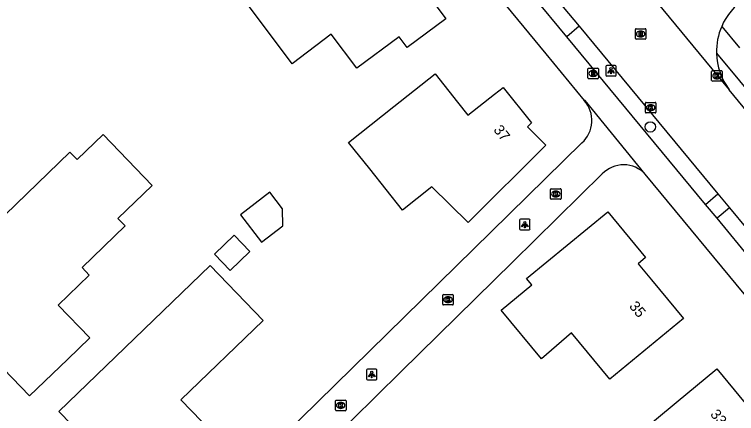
# Model space of a CAD drawing. Extents: x 157321 to 158827, y 386650 to 388532.
# Drawn here: x 158171.2 to 158239.7, y 387449.1 to 387487 of the extents above; entities that cross this region are included whole.
import ezdxf

# ---------------------------------------------------------------- set-up
doc = ezdxf.new("R2010")
doc.units = 0
for name, color, linetype in [('IMGEO_Boom', 7, 'Continuous'), ('IMGEO_Kolk', 7, 'Continuous'), ('IMGEO_Lichtpunt', 7, 'Continuous'), ('IMGEO_Muur', 7, 'Continuous'), ('IMGEO_Pand', 7, 'Continuous'), ('IMGEO_Pand_nummerreeks', 7, 'Continuous'), ('IMGEO_Rijbaan_lokaal_gesloten', 7, 'Continuous'), ('IMGEO_Rioolput', 7, 'Continuous'), ('IMGEO_Voetpad_open', 7, 'Continuous')]:
    doc.layers.add(name, color=color, linetype=linetype)

msp = doc.modelspace()

# ---------------------------------------------------------------- linework, layer by layer
at = {"layer": 'IMGEO_Boom'}
msp.add_circle((158231.54, 387476.295), 0.489, dxfattribs=at)
at = {"layer": 'IMGEO_Kolk'}
for p, q in [((158237.359, 387480.722), (158237.359, 387481.574)), ((158237.434, 387481.648), (158238.286, 387481.648)), ((158237.847, 387481.428), (158237.872, 387481.428)), ((158238.36, 387481.574), (158238.36, 387480.722)), ((158238.286, 387480.648), (158237.434, 387480.648)), ((158237.87, 387480.868), (158237.845, 387480.868)), ((158231.073, 387477.7), (158231.073, 387478.552)), ((158231.148, 387478.626), (158232, 387478.626)), ((158232.074, 387478.552), (158232.074, 387477.7)), ((158231.584, 387477.846), (158231.559, 387477.846)), ((158231.561, 387478.406), (158231.586, 387478.406)), ((158232, 387477.626), (158231.148, 387477.626)), ((158222.072, 387469.502), (158222.072, 387470.354)), ((158222.147, 387470.428), (158222.999, 387470.428)), ((158223.073, 387470.354), (158223.073, 387469.502)), ((158222.583, 387469.648), (158222.558, 387469.648)), ((158222.56, 387470.208), (158222.585, 387470.208)), ((158222.999, 387469.428), (158222.147, 387469.428)), ((158211.848, 387459.463), (158211.848, 387460.315)), ((158211.923, 387460.389), (158212.775, 387460.389)), ((158212.336, 387460.169), (158212.361, 387460.169)), ((158212.849, 387460.315), (158212.849, 387459.463)), ((158212.775, 387459.389), (158211.923, 387459.389)), ((158212.359, 387459.609), (158212.334, 387459.609)), ((158201.668, 387449.424), (158201.668, 387450.276)), ((158201.743, 387450.35), (158202.595, 387450.35)), ((158202.156, 387450.13), (158202.181, 387450.13)), ((158202.669, 387450.276), (158202.669, 387449.424)), ((158202.595, 387449.35), (158201.743, 387449.35)), ((158202.179, 387449.57), (158202.154, 387449.57))]:
    msp.add_line(p, q, dxfattribs=at)
for points in [[(158237.359, 387480.722), (158237.359, 387481.574)], [(158237.434, 387481.648), (158238.286, 387481.648)], [(158237.68, 387481.348), (158237.803, 387481.348), (158237.803, 387481.197), (158237.933, 387481.348), (158238.097, 387481.348), (158237.951, 387481.197), (158238.104, 387480.948), (158237.952, 387480.948), (158237.867, 387481.112), (158237.803, 387481.045), (158237.803, 387480.948), (158237.68, 387480.948), (158237.68, 387481.348)], [(158238.36, 387481.574), (158238.36, 387480.722)], [(158238.286, 387480.648), (158237.434, 387480.648)], [(158231.073, 387477.7), (158231.073, 387478.552)], [(158231.148, 387478.626), (158232, 387478.626)], [(158232.074, 387478.552), (158232.074, 387477.7)], [(158231.394, 387478.326), (158231.517, 387478.326), (158231.517, 387478.175), (158231.647, 387478.326), (158231.811, 387478.326), (158231.665, 387478.175), (158231.818, 387477.926), (158231.666, 387477.926), (158231.581, 387478.09), (158231.517, 387478.023), (158231.517, 387477.926), (158231.394, 387477.926), (158231.394, 387478.326)], [(158232, 387477.626), (158231.148, 387477.626)], [(158222.072, 387469.502), (158222.072, 387470.354)], [(158222.147, 387470.428), (158222.999, 387470.428)], [(158223.073, 387470.354), (158223.073, 387469.502)], [(158222.393, 387470.128), (158222.516, 387470.128), (158222.516, 387469.977), (158222.646, 387470.128), (158222.81, 387470.128), (158222.664, 387469.977), (158222.817, 387469.728), (158222.665, 387469.728), (158222.58, 387469.892), (158222.516, 387469.825), (158222.516, 387469.728), (158222.393, 387469.728), (158222.393, 387470.128)], [(158222.999, 387469.428), (158222.147, 387469.428)], [(158211.848, 387459.463), (158211.848, 387460.315)], [(158211.923, 387460.389), (158212.775, 387460.389)], [(158212.169, 387460.089), (158212.292, 387460.089), (158212.292, 387459.938), (158212.422, 387460.089), (158212.586, 387460.089), (158212.44, 387459.938), (158212.593, 387459.689), (158212.441, 387459.689), (158212.356, 387459.853), (158212.292, 387459.786), (158212.292, 387459.689), (158212.169, 387459.689), (158212.169, 387460.089)], [(158212.849, 387460.315), (158212.849, 387459.463)], [(158212.775, 387459.389), (158211.923, 387459.389)], [(158201.668, 387449.424), (158201.668, 387450.276)], [(158201.743, 387450.35), (158202.595, 387450.35)], [(158201.989, 387450.05), (158202.112, 387450.05), (158202.112, 387449.899), (158202.242, 387450.05), (158202.406, 387450.05), (158202.26, 387449.899), (158202.413, 387449.65), (158202.261, 387449.65), (158202.176, 387449.814), (158202.112, 387449.747), (158202.112, 387449.65), (158201.989, 387449.65), (158201.989, 387450.05)], [(158202.669, 387450.276), (158202.669, 387449.424)], [(158202.595, 387449.35), (158201.743, 387449.35)]]:
    msp.add_lwpolyline(points, dxfattribs=at)
for centre, start, end in [((158237.436, 387481.572), 91.55205, 178.44795), ((158237.436, 387481.572), 91.55205, 178.44795), ((158238.284, 387481.572), 1.55205, 88.44795), ((158238.284, 387481.572), 1.55205, 88.44795), ((158237.436, 387480.724), 181.55205, 268.44795), ((158237.436, 387480.724), 181.55205, 268.44795), ((158238.284, 387480.724), 271.55205, 358.44795), ((158238.284, 387480.724), 271.55205, 358.44795), ((158231.15, 387478.55), 91.55205, 178.44795), ((158231.15, 387478.55), 91.55205, 178.44795), ((158231.998, 387478.55), 1.55205, 88.44795), ((158231.998, 387478.55), 1.55205, 88.44795), ((158231.15, 387477.702), 181.55205, 268.44795), ((158231.15, 387477.702), 181.55205, 268.44795), ((158231.998, 387477.702), 271.55205, 358.44795), ((158231.998, 387477.702), 271.55205, 358.44795), ((158222.149, 387470.352), 91.55205, 178.44795), ((158222.149, 387470.352), 91.55205, 178.44795), ((158222.997, 387470.352), 1.55205, 88.44795), ((158222.997, 387470.352), 1.55205, 88.44795), ((158222.149, 387469.504), 181.55205, 268.44795), ((158222.149, 387469.504), 181.55205, 268.44795), ((158222.997, 387469.504), 271.55205, 358.44795), ((158222.997, 387469.504), 271.55205, 358.44795), ((158211.925, 387460.313), 91.55205, 178.44795), ((158211.925, 387460.313), 91.55205, 178.44795), ((158212.773, 387460.313), 1.55205, 88.44795), ((158212.773, 387460.313), 1.55205, 88.44795), ((158211.925, 387459.465), 181.55205, 268.44795), ((158211.925, 387459.465), 181.55205, 268.44795), ((158212.773, 387459.465), 271.55205, 358.44795), ((158212.773, 387459.465), 271.55205, 358.44795), ((158201.745, 387450.274), 91.55205, 178.44795), ((158201.745, 387450.274), 91.55205, 178.44795), ((158202.593, 387450.274), 1.55205, 88.44795), ((158202.593, 387450.274), 1.55205, 88.44795), ((158201.745, 387449.426), 181.55205, 268.44795), ((158201.745, 387449.426), 181.55205, 268.44795), ((158202.593, 387449.426), 271.55205, 358.44795), ((158202.593, 387449.426), 271.55205, 358.44795)]:
    msp.add_arc(centre, 0.0765, start, end, dxfattribs=at)
for centre, major_axis, ratio, start_param, end_param in [((158237.846, 387481.148), (-0.387, 0.002), 0.722429, 4.712389, 7.853982), ((158237.871, 387481.148), (-0.39, 0.002), 0.717154, 1.570796, 4.712389), ((158231.56, 387478.126), (-0.387, 0.002), 0.722429, 4.712389, 7.853982), ((158231.585, 387478.126), (-0.39, 0.002), 0.717154, 1.570796, 4.712389), ((158222.559, 387469.928), (-0.387, 0.002), 0.722429, 4.712389, 7.853982), ((158222.584, 387469.928), (-0.39, 0.002), 0.717154, 1.570796, 4.712389), ((158212.335, 387459.889), (-0.387, 0.002), 0.722429, 4.712389, 7.853982), ((158212.36, 387459.889), (-0.39, 0.002), 0.717154, 1.570796, 4.712389), ((158202.155, 387449.85), (-0.387, 0.002), 0.722429, 4.712389, 7.853982), ((158202.18, 387449.85), (-0.39, 0.002), 0.717154, 1.570796, 4.712389)]:
    msp.add_ellipse(centre, major_axis=major_axis, ratio=ratio, start_param=start_param, end_param=end_param, dxfattribs=at)
at = {"layer": 'IMGEO_Lichtpunt'}
for p, q in [((158227.312, 387482.035), (158227.312, 387481.228)), ((158227.312, 387482.035), (158227.312, 387481.228)), ((158228.214, 387482.13), (158227.406, 387482.13)), ((158228.214, 387482.13), (158227.406, 387482.13)), ((158228.308, 387481.228), (158228.308, 387482.035)), ((158228.308, 387481.228), (158228.308, 387482.035)), ((158227.406, 387481.134), (158228.214, 387481.134)), ((158227.406, 387481.134), (158228.214, 387481.134)), ((158220.03, 387467.527), (158219.222, 387467.527)), ((158220.03, 387467.527), (158219.222, 387467.527)), ((158219.128, 387467.432), (158219.128, 387466.625)), ((158219.128, 387467.432), (158219.128, 387466.625)), ((158220.124, 387466.625), (158220.124, 387467.432)), ((158220.124, 387466.625), (158220.124, 387467.432)), ((158219.222, 387466.531), (158220.03, 387466.531)), ((158219.222, 387466.531), (158220.03, 387466.531)), ((158204.611, 387453.19), (158204.611, 387452.383)), ((158204.611, 387453.19), (158204.611, 387452.383)), ((158205.513, 387453.285), (158204.705, 387453.285)), ((158205.513, 387453.285), (158204.705, 387453.285)), ((158205.607, 387452.383), (158205.607, 387453.19)), ((158205.607, 387452.383), (158205.607, 387453.19)), ((158204.705, 387452.289), (158205.513, 387452.289)), ((158204.705, 387452.289), (158205.513, 387452.289))]:
    msp.add_line(p, q, dxfattribs=at)
for points in [[(158227.686, 387481.699), (158227.725, 387481.671), (158227.537, 387481.409), (158227.499, 387481.436), (158227.686, 387481.699)], [(158227.788, 387481.651), (158227.835, 387481.651), (158227.835, 387481.329), (158227.788, 387481.329), (158227.788, 387481.651)], [(158227.898, 387481.671), (158227.936, 387481.698), (158228.123, 387481.436), (158228.084, 387481.408), (158227.898, 387481.671)], [(158219.502, 387467.096), (158219.541, 387467.068), (158219.353, 387466.806), (158219.315, 387466.833), (158219.502, 387467.096)], [(158219.604, 387467.048), (158219.651, 387467.048), (158219.651, 387466.726), (158219.604, 387466.726), (158219.604, 387467.048)], [(158219.714, 387467.068), (158219.752, 387467.095), (158219.939, 387466.833), (158219.9, 387466.805), (158219.714, 387467.068)], [(158204.985, 387452.854), (158205.024, 387452.826), (158204.836, 387452.564), (158204.798, 387452.591), (158204.985, 387452.854)], [(158205.087, 387452.806), (158205.134, 387452.806), (158205.134, 387452.484), (158205.087, 387452.484), (158205.087, 387452.806)], [(158205.197, 387452.826), (158205.235, 387452.853), (158205.422, 387452.591), (158205.383, 387452.563), (158205.197, 387452.826)]]:
    msp.add_lwpolyline(points, dxfattribs=at)
for centre in [(158227.811, 387481.833), (158219.627, 387467.23), (158205.11, 387452.988)]:
    msp.add_circle(centre, 0.0994, dxfattribs=at)
for centre, start, end in [((158227.406, 387482.035), 90, 180), ((158227.406, 387482.035), 90, 180), ((158228.214, 387482.035), 0, 90), ((158228.214, 387482.035), 0, 90), ((158227.406, 387481.228), 180, 270), ((158227.406, 387481.228), 180, 270), ((158228.214, 387481.228), 270, 0), ((158228.214, 387481.228), 270, 360), ((158219.222, 387467.432), 90, 180), ((158219.222, 387467.432), 90, 180), ((158220.03, 387467.432), 0, 90), ((158220.03, 387467.432), 0, 90), ((158219.222, 387466.625), 180, 270), ((158219.222, 387466.625), 180, 270), ((158220.03, 387466.625), 270, 0), ((158220.03, 387466.625), 270, 360), ((158204.705, 387453.19), 90, 180), ((158204.705, 387453.19), 90, 180), ((158205.513, 387453.19), 0, 90), ((158205.513, 387453.19), 0, 90), ((158204.705, 387452.383), 180, 270), ((158204.705, 387452.383), 180, 270), ((158205.513, 387452.383), 270, 0), ((158205.513, 387452.383), 270, 360)]:
    msp.add_arc(centre, 0.0946, start, end, dxfattribs=at)
at = {"layer": 'IMGEO_Muur'}
for points in [[(158216.454, 387466.321), (158193.426, 387443.736)], [(158207.86, 387453.027), (158218.497, 387463.489)]]:
    msp.add_lwpolyline(points, dxfattribs=at)
at = {"layer": 'IMGEO_Pand'}
for points in [[(158193.22, 387488.08), (158197.383, 387491.176), (158201.394, 387494.16), (158201.559, 387493.918), (158199.495, 387492.373), (158201.552, 387489.58), (158203.653, 387491.117), (158206.971, 387493.544), (158209.97, 387489.525), (158210.418, 387489.829), (158211.195, 387488.789), (158210.75, 387488.451), (158212.141, 387486.561), (158208.48, 387483.85), (158207.719, 387484.868), (158203.71, 387481.87), (158201.266, 387485.101), (158197.55, 387482.29), (158193.22, 387488.08)], [(158211.121, 387481.333), (158213.26, 387478.642), (158214.224, 387477.429), (158216.753, 387479.415), (158217.566, 387480.054), (158220.257, 387476.685), (158219.88, 387476.315), (158221.63, 387474.571), (158214.25, 387467.23), (158210.81, 387470.62), (158208.03, 387468.4), (158204.916, 387472.312), (158202.92, 387474.82), (158207.206, 387478.224), (158211.121, 387481.333)], [(158179.62, 387475.57), (158184.27, 387470.73), (158181.036, 387467.611), (158181.729, 387466.892), (158177.625, 387462.934), (158178.319, 387462.215), (158175.372, 387459.373), (158178.36, 387456.276), (158176.233, 387454.224), (158172.633, 387450.753), (158167.698, 387455.862), (158169.145, 387457.275), (158167.732, 387458.688), (158167.023, 387458.008), (158166.851, 387458.185), (158163.626, 387461.505), (158167.223, 387464.979), (158176.47, 387473.91), (158177.165, 387473.192), (158179.62, 387475.57)], [(158192.645, 387467.949), (158194.643, 387465.352), (158196.664, 387466.908), (158196.643, 387468.534), (158195.438, 387470.099), (158192.645, 387467.949)], [(158217.395, 387458.905), (158220.301, 387461.303), (158219.8, 387461.91), (158227.493, 387468.246), (158231.097, 387463.905), (158230.374, 387463.301), (158231.645, 387461.767), (158234.682, 387458.102), (158227.698, 387452.339), (158224.06, 387456.747), (158221.226, 387454.261), (158217.395, 387458.905)], [(158191.684, 387462.673), (158193.538, 387464.462), (158192.045, 387466.011), (158190.19, 387464.222), (158191.684, 387462.673)], [(158189.79, 387463.13), (158194.81, 387457.91), (158187.012, 387450.366), (158191.99, 387445.22), (158185.461, 387438.93), (158180.458, 387444.092), (158181.081, 387444.937), (158179.823, 387446.197), (158178.984, 387445.605), (158175.431, 387449.28), (158189.79, 387463.13)], [(158230.27, 387447.04), (158233.995, 387450.135), (158237.84, 387453.33), (158242.61, 387447.53), (158243.84, 387448.53), (158247.974, 387443.514), (158244.119, 387440.331), (158240.18, 387437.08), (158234.842, 387443.542), (158233.842, 387442.716), (158230.27, 387447.04)]]:
    msp.add_lwpolyline(points, dxfattribs=at)
at = {"layer": 'IMGEO_Rijbaan_lokaal_gesloten'}
for points in [[(158228.171, 387493.063), (158228.227, 387492.919), (158239.033, 387479.833)], [(158221.608, 387489.686), (158224.791, 387485.856)], [(158224.791, 387485.856), (158237.956, 387469.929)], [(158243.167, 387474.772), (158239.033, 387479.833)], [(158237.956, 387469.929), (158239.051, 387468.61)], [(158239.051, 387468.61), (158242.396, 387464.578)]]:
    msp.add_lwpolyline(points, dxfattribs=at)
for centre, radius, start, end in [((158243.807, 387483.46), 5.992, 123.62644, 156.55073), ((158243.814, 387483.456), 6, 156.53808, 181.48377), ((158243.803, 387483.454), 5.989, 181.4675, 217.20676)]:
    msp.add_arc(centre, radius, start, end, dxfattribs=at)
at = {"layer": 'IMGEO_Rioolput'}
for p, q in [((158230.121, 387484.701), (158230.121, 387485.553)), ((158230.196, 387485.627), (158231.048, 387485.627)), ((158230.609, 387485.407), (158230.634, 387485.407)), ((158231.122, 387485.553), (158231.122, 387484.701)), ((158230.632, 387484.847), (158230.607, 387484.847)), ((158231.048, 387484.627), (158230.196, 387484.627)), ((158225.611, 387480.947), (158225.611, 387481.799)), ((158225.686, 387481.873), (158226.538, 387481.873)), ((158226.099, 387481.653), (158226.124, 387481.653)), ((158226.612, 387481.799), (158226.612, 387480.947)), ((158226.538, 387480.873), (158225.686, 387480.873)), ((158226.122, 387481.093), (158226.097, 387481.093))]:
    msp.add_line(p, q, dxfattribs=at)
for points in [[(158230.121, 387484.701), (158230.121, 387485.553)], [(158230.196, 387485.627), (158231.048, 387485.627)], [(158230.71, 387485.325), (158230.458, 387485.327), (158230.458, 387484.927)], [(158231.122, 387485.553), (158231.122, 387484.701)], [(158230.458, 387484.927), (158230.582, 387484.927), (158230.582, 387485.089), (158230.593, 387485.089)], [(158230.636, 387485.246), (158230.582, 387485.246), (158230.582, 387485.165)], [(158230.582, 387485.165), (158230.634, 387485.165)], [(158230.64, 387485.06), (158230.711, 387484.927), (158230.851, 387484.927), (158230.786, 387485.053)], [(158231.048, 387484.627), (158230.196, 387484.627)], [(158225.611, 387480.947), (158225.611, 387481.799)], [(158225.686, 387481.873), (158226.538, 387481.873)], [(158226.2, 387481.571), (158225.948, 387481.573), (158225.948, 387481.173)], [(158225.948, 387481.173), (158226.072, 387481.173), (158226.072, 387481.335), (158226.083, 387481.335)], [(158226.126, 387481.492), (158226.072, 387481.492), (158226.072, 387481.411)], [(158226.072, 387481.411), (158226.124, 387481.411)], [(158226.13, 387481.306), (158226.201, 387481.173), (158226.341, 387481.173), (158226.276, 387481.299)], [(158226.612, 387481.799), (158226.612, 387480.947)], [(158226.538, 387480.873), (158225.686, 387480.873)]]:
    msp.add_lwpolyline(points, dxfattribs=at)
for centre, radius, start, end in [((158230.198, 387485.551), 0.0765, 91.55205, 178.44795), ((158230.198, 387485.551), 0.0765, 91.55205, 178.44795), ((158230.709, 387485.215), 0.109, 350.36119, 89.41601), ((158231.046, 387485.551), 0.0765, 1.55205, 88.44795), ((158231.046, 387485.551), 0.0765, 1.55205, 88.44795), ((158230.198, 387484.703), 0.0765, 181.55205, 268.44795), ((158230.198, 387484.703), 0.0765, 181.55205, 268.44795), ((158230.592, 387485.036), 0.0533, 26.02933, 88.69889), ((158230.618, 387485.354), 0.19, 274.7715, 282.96867), ((158230.642, 387485.15), 0.0964, 77.00612, 93.18647), ((158230.656, 387485.207), 0.0378, 276.66336, 79.67722), ((158230.707, 387485.215), 0.112, 277.58423, 350.98172), ((158230.691, 387485), 0.108, 29.51342, 73.79051), ((158231.046, 387484.703), 0.0765, 271.55205, 358.44795), ((158231.046, 387484.703), 0.0765, 271.55205, 358.44795), ((158225.688, 387481.797), 0.0765, 91.55205, 178.44795), ((158225.688, 387481.797), 0.0765, 91.55205, 178.44795), ((158226.082, 387481.282), 0.0533, 26.02933, 88.69889), ((158226.108, 387481.6), 0.19, 274.7715, 282.96867), ((158226.132, 387481.396), 0.0964, 77.00612, 93.18647), ((158226.146, 387481.453), 0.0378, 276.66336, 79.67722), ((158226.199, 387481.461), 0.109, 350.36119, 89.41601), ((158226.197, 387481.461), 0.112, 277.58423, 350.98172), ((158226.181, 387481.246), 0.108, 29.51342, 73.79051), ((158226.536, 387481.797), 0.0765, 1.55205, 88.44795), ((158226.536, 387481.797), 0.0765, 1.55205, 88.44795), ((158225.688, 387480.949), 0.0765, 181.55205, 268.44795), ((158225.688, 387480.949), 0.0765, 181.55205, 268.44795), ((158226.536, 387480.949), 0.0765, 271.55205, 358.44795), ((158226.536, 387480.949), 0.0765, 271.55205, 358.44795)]:
    msp.add_arc(centre, radius, start, end, dxfattribs=at)
for centre, major_axis, ratio, start_param, end_param in [((158230.608, 387485.127), (-0.387, 0.002), 0.722429, 4.712389, 7.853982), ((158230.633, 387485.127), (-0.39, 0.002), 0.717154, 1.570796, 4.712389), ((158226.098, 387481.373), (-0.387, 0.002), 0.722429, 4.712389, 7.853982), ((158226.123, 387481.373), (-0.39, 0.002), 0.717154, 1.570796, 4.712389)]:
    msp.add_ellipse(centre, major_axis=major_axis, ratio=ratio, start_param=start_param, end_param=end_param, dxfattribs=at)
at = {"layer": 'IMGEO_Voetpad_open'}
for points in [[(158208.196, 387500.37), (158208.45, 387500), (158209.636, 387498.301), (158210.869, 387496.598), (158212.128, 387494.92), (158213.509, 387493.144), (158214.605, 387491.78), (158221.637, 387483.225), (158225.277, 387478.793)], [(158223.611, 387484.862), (158220.416, 387488.754)], [(158224.791, 387485.856), (158223.611, 387484.862)], [(158238.31, 387485.845), (158240, 387483.798)], [(158236.774, 387468.944), (158223.611, 387484.862)], [(158237.816, 387483.301), (158244.199, 387475.605)], [(158231.056, 387471.796), (158225.347, 387478.804), (158225.277, 387478.793)], [(158225.048, 387474.78), (158216.454, 387466.321), (158193.426, 387443.736), (158182.889, 387433.439)], [(158226.976, 387471.829), (158218.497, 387463.489), (158207.86, 387453.027), (158184.801, 387430.263)], [(158301.99, 387386.063), (158254.042, 387444.081), (158241.216, 387459.524), (158231.056, 387471.796)], [(158236.774, 387468.944), (158237.956, 387469.929)], [(158237.868, 387467.618), (158236.774, 387468.944)], [(158239.051, 387468.61), (158237.868, 387467.618)], [(158241.215, 387463.588), (158237.868, 387467.618)]]:
    msp.add_lwpolyline(points, dxfattribs=at)
for centre, radius, start, end in [((158223.157, 387476.901), 2.841, 311.7153, 41.75267), ((158229.001, 387469.915), 2.786, 42.46663, 136.60655)]:
    msp.add_arc(centre, radius, start, end, dxfattribs=at)

# ---------------------------------------------------------------- texts
at = {"layer": 'IMGEO_Pand_nummerreeks'}
for s, rotation, p in [('37', 308.61623, (158216.607, 387475.998)), ('35', 309.64847, (158229.475, 387459.245)), ('33', 309.43435, (158237.166, 387448.985))]:
    msp.add_text(s, height=1, rotation=rotation, dxfattribs=at).set_placement(p)

doc.saveas('drawing.dxf')
